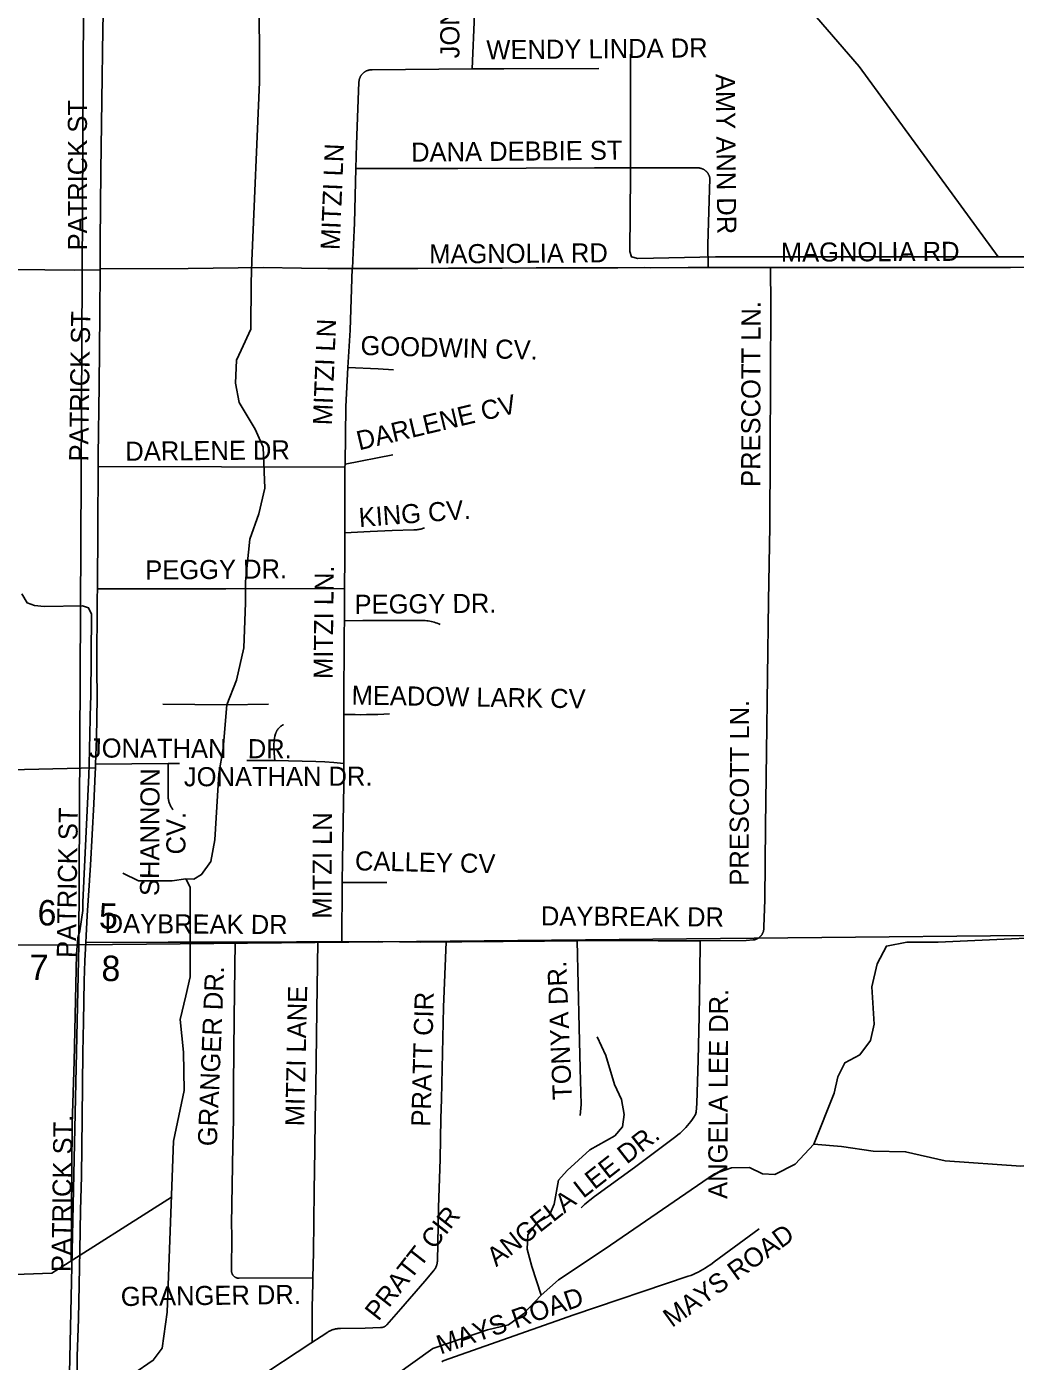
# Model space of a CAD drawing. Extents: x 1670563 to 1761545, y 515755 to 578944.
# Drawn here: x 1698993 to 1702877, y 558302 to 563544 of the extents above; entities that cross this region are included whole.
import ezdxf

# ---------------------------------------------------------------- set-up
doc = ezdxf.new("R2010")
doc.units = 0
for name, color, linetype in [('5_sectionlines', 7, 'Continuous'), ('62_text', 7, 'Continuous'), ('SHP_LINE', 7, 'Continuous'), ('STREETCL', 7, 'Continuous'), ('STRNAMES', 7, 'Continuous')]:
    doc.layers.add(name, color=color, linetype=linetype)

msp = doc.modelspace()

# ---------------------------------------------------------------- linework, layer by layer
at = {"layer": '5_sectionlines'}
for points in [[(1699224.1, 565203.4), (1699198.2, 559938), (1699089.3, 554948.8)], [(1677977.7, 559756.7), (1683296.8, 559793.9), (1688575.5, 559928.7), (1693867.8, 559919.3), (1699198.2, 559938), (1704504.6, 559990.6), (1709805, 559985.3), (1715121.2, 559943.8), (1715086.8, 558664.7)]]:
    msp.add_lwpolyline(points, dxfattribs=at)
at = {"layer": 'SHP_LINE'}
for points in [[(1699907, 563326), (1699906, 563706), (1699872, 563853), (1699828, 564039), (1699769, 564167), (1699769, 564368), (1699793, 564774), (1699784, 564990), (1699734, 565201), (1699695, 565313), (1699558, 565748), (1699469, 565851), (1699445, 565954), (1699396, 566268), (1699352, 566522), (1699330, 566609)], [(1702810, 562640), (1702264, 563388), (1701928, 563777), (1701959, 564611), (1701847, 564720), (1701828, 564994), (1701821, 565211), (1701794, 565305), (1701732, 565415), (1701690, 565748), (1701673, 565940), (1701646, 565974), (1701328, 565973), (1701293, 565981), (1701293, 566175)], [(1702810, 562640), (1701700, 562640), (1701394, 562634), (1701369, 562641), (1701363, 562662), (1701366, 562963), (1701366, 563436)], [(1699907, 563326), (1699878, 562625), (1699875, 562538), (1699873, 562356), (1699835, 562274), (1699817, 562235), (1699813, 562144), (1699828, 562068), (1699891, 561963), (1699922, 561893), (1699929, 561732), (1699905, 561631), (1699869, 561531), (1699853, 561365), (1699853, 561282), (1699846, 561104), (1699817, 560978), (1699779, 560881)], [(1703235, 561280), (1703266, 562262), (1703245, 562337), (1703189, 562399), (1703133, 562461), (1703121, 562529), (1703117, 562578), (1703093, 562640), (1703027, 562640), (1702810, 562640)], [(1698974, 561317), (1698994, 561281), (1699024, 561271), (1699061, 561267), (1699212, 561269), (1699236, 561262), (1699247, 561237), (1699245, 560909), (1699244, 560887), (1699238, 560646), (1699237, 560604), (1699213, 560106), (1699213, 560073), (1699202, 559993), (1699194, 559965), (1699189, 559901), (1699179, 559481), (1699171, 559234), (1699167, 558697)], [(1699528, 560883), (1699779, 560881)], [(1699779, 560881), (1699765, 560709), (1699748, 560610), (1699732, 560351), (1699716, 560265), (1699680, 560214), (1699649, 560196), (1699618, 560197)], [(1699779, 560881), (1699943, 560884)], [(1699275, 557413), (1699240, 557458), (1699240, 557940), (1699240, 557995), (1699291, 558053), (1699346, 558155), (1699358, 558226), (1699410, 558251), (1699490, 558306), (1699525, 558354), (1699545, 558495), (1699570, 559167), (1699590, 559267), (1699612, 559366), (1699609, 559517), (1699596, 559645), (1699618, 559738), (1699635, 559812), (1699635, 559882), (1699635, 560164), (1699618, 560197), (1699564, 560190), (1699432, 560190), (1699371, 560219)], [(1702086, 559155), (1702166, 559355), (1702180, 559419), (1702208, 559475), (1702266, 559506), (1702308, 559562), (1702323, 559627), (1702314, 559773), (1702334, 559864), (1702371, 559933), (1702451, 559948), (1702574, 559948), (1703210, 559977)], [(1701014, 558562), (1700977, 558675), (1700959, 558743), (1700962, 558799), (1700998, 558848), (1701046, 558874), (1701066, 558919), (1701083, 559013), (1701117, 559052), (1701205, 559133), (1701304, 559188), (1701334, 559223), (1701340, 559272), (1701330, 559330), (1701302, 559389), (1701268, 559503), (1701234, 559577)], [(1705551, 559058), (1705371, 558983), (1705229, 558968), (1705139, 559028), (1704967, 559073), (1704780, 559125), (1704578, 559133), (1704429, 559222), (1704264, 559290), (1704107, 559305), (1703745, 559222), (1703184, 559102), (1702899, 559068), (1702602, 559089), (1702446, 559125), (1702319, 559127), (1702194, 559146), (1702086, 559155)], [(1701014, 558562), (1701082, 558622), (1701266, 558744), (1701696, 559039), (1701762, 559062), (1701833, 559063), (1701884, 559039), (1701933, 559036), (1702012, 559077), (1702086, 559155)], [(1697679, 558630), (1698026, 558633), (1698359, 558633), (1698764, 558636), (1699091, 558649), (1699562, 558947)], [(1700292, 558140), (1700588, 558352), (1700804, 558426), (1700886, 558446), (1700945, 558488), (1701014, 558562)]]:
    msp.add_lwpolyline(points, dxfattribs=at)
at = {"layer": 'STREETCL'}
for points in [[(1700743.2, 563378.5), (1700752, 563594.1), (1700757.1, 563728.5)], [(1699293.1, 563591.1), (1699292.5, 563534.3), (1699287.8, 563254.4), (1699284.7, 562977.7), (1699281.1, 562699.3), (1699280.9, 562592.7)], [(1700286.3, 562986.9), (1700289, 563081.5), (1700293.1, 563187.1), (1700298.3, 563327), (1700298.4, 563328.7), (1700298.6, 563330.5), (1700298.8, 563332.2), (1700299, 563333.9), (1700299.4, 563335.5), (1700299.7, 563337.2), (1700300.2, 563338.9), (1700300.7, 563340.5), (1700301.2, 563342.1), (1700301.9, 563343.8), (1700302.5, 563345.3), (1700303.2, 563346.9), (1700304, 563348.4), (1700304.8, 563349.9), (1700305.7, 563351.4), (1700306.6, 563352.9), (1700307.6, 563354.3), (1700308.6, 563355.7), (1700309.7, 563357), (1700310.8, 563358.3), (1700312, 563359.6), (1700313.2, 563360.8), (1700314.4, 563362), (1700315.7, 563363.1), (1700317, 563364.2), (1700318.4, 563365.3), (1700319.8, 563366.3), (1700321.2, 563367.3), (1700322.7, 563368.2), (1700324.2, 563369), (1700325.7, 563369.8), (1700327.2, 563370.6), (1700328.8, 563371.3), (1700330.4, 563371.9), (1700332, 563372.5), (1700333.6, 563373), (1700335.3, 563373.5), (1700337, 563373.9), (1700338.6, 563374.3), (1700340.3, 563374.6), (1700342, 563374.9), (1700343.7, 563375), (1700345.4, 563375.2), (1700347.2, 563375.2), (1700348.9, 563375.3), (1700350.6, 563375.2), (1700743.2, 563378.5)], [(1700743.2, 563378.5), (1700867.4, 563379.5), (1701240.4, 563380.6)], [(1700273, 562594.2), (1700277.4, 562688.4), (1700280.3, 562773.2), (1700286.3, 562986.9)], [(1700286.3, 562986.9), (1700686.5, 562987.5), (1701223.3, 562989.8), (1701628.9, 562989.8), (1701630.6, 562989.8), (1701632.3, 562989.7), (1701634, 562989.6), (1701635.6, 562989.4), (1701637.3, 562989.1), (1701639, 562988.8), (1701640.6, 562988.4), (1701642.3, 562988), (1701643.9, 562987.5), (1701645.5, 562986.9), (1701647.1, 562986.3), (1701648.6, 562985.7), (1701650.2, 562985), (1701651.7, 562984.2), (1701653.2, 562983.4), (1701654.6, 562982.5), (1701656.1, 562981.6), (1701657.5, 562980.7), (1701658.8, 562979.6), (1701660.1, 562978.6), (1701661.4, 562977.5), (1701662.7, 562976.3), (1701663.9, 562975.2), (1701665.1, 562973.9), (1701665.7, 562973.2)], [(1701665.7, 562973.2), (1701666.2, 562972.7), (1701667.3, 562971.4), (1701668.3, 562970), (1701669.3, 562968.6), (1701670.2, 562967.2), (1701671.1, 562965.8), (1701671.9, 562964.3), (1701672.7, 562962.8), (1701673.5, 562961.3), (1701674.2, 562959.7), (1701674.8, 562958.2), (1701675.4, 562956.6), (1701675.9, 562955), (1701676.3, 562953.3), (1701676.7, 562951.7), (1701677.1, 562950), (1701677.4, 562948.4), (1701669.8, 562689.4), (1701670.6, 562598.9)], [(1701915.2, 562598.2), (1701979.4, 562598.2), (1702164.1, 562598.2), (1702385.1, 562598.7), (1702858.6, 562599.2), (1702965.8, 562599.7), (1703333.6, 562602.3), (1703806.5, 562604.9), (1704282.5, 562608.5), (1704634.9, 562612.1)], [(1698948.2, 562590.5), (1699178.9, 562588.4), (1699280.9, 562589.1)], [(1699280.9, 562589.1), (1699280.6, 562416.9), (1699276.9, 562136.5), (1699273.8, 561858.7), (1699273.5, 561816.3)], [(1699280.9, 562592.7), (1699626.7, 562595), (1699922.2, 562598.1), (1700073, 562596), (1700175.5, 562594.5), (1700271.4, 562594.2)], [(1699280.9, 562592.7), (1699280.9, 562589.1)], [(1700271.4, 562594.2), (1700263.3, 562352.5), (1700254.9, 562205.2)], [(1700271.4, 562594.2), (1700273, 562594.2)], [(1700273, 562594.2), (1700349.9, 562594), (1700529.4, 562594.5), (1700650.4, 562595.5), (1700860.8, 562595.5), (1700994.1, 562596.6), (1701093.1, 562596.6), (1701315.7, 562597.1), (1701419.8, 562598.7), (1701445, 562597.1), (1701592.2, 562598.7), (1701670.6, 562598.9)], [(1701670.6, 562598.9), (1701805.5, 562599.2), (1701910.2, 562598.2), (1701915.2, 562598.2)], [(1701878.4, 559974), (1701879.4, 559975.2), (1701880.4, 559976.5), (1701881.3, 559977.8), (1701882.1, 559979.1), (1701883, 559980.5), (1701883.7, 559981.9), (1701884.5, 559983.3), (1701885.1, 559984.8), (1701885.8, 559986.2), (1701886.4, 559987.7), (1701886.9, 559989.2), (1701887.4, 559990.7), (1701887.8, 559992.3), (1701888.2, 559993.8), (1701888.5, 559995.4), (1701888.8, 559997), (1701889, 559998.6), (1701889.1, 560000.1), (1701889.3, 560001.7), (1701889.3, 560003.3), (1701889.3, 560004.9), (1701889.3, 560006.5), (1701889.2, 560008.1), (1701893.5, 560114.9), (1701895.7, 560404.5), (1701900, 560695.7), (1701903.8, 560991.8), (1701907.6, 561287.9), (1701913.1, 561582.3), (1701913.6, 561871.9), (1701915.3, 562167.4), (1701916.4, 562450.5), (1701915.2, 562598.2)], [(1700254.9, 562205.2), (1700246.2, 562052.8), (1700243.7, 561826.5)], [(1700254.9, 562205.2), (1700373.9, 562199.9), (1700434.2, 562196.9)], [(1699273.5, 561816.3), (1699271.7, 561578.3), (1699270.4, 561336.5)], [(1699273.5, 561816.3), (1700243.5, 561813.9)], [(1700243.7, 561826.5), (1700243.5, 561813.9)], [(1700243.7, 561826.5), (1700431.9, 561863)], [(1700243.5, 561813.9), (1700242.9, 561753.6), (1700242.5, 561556.6)], [(1700242.5, 561556.6), (1700242.3, 561459.9), (1700241.6, 561337.1)], [(1700242.5, 561556.6), (1700342.2, 561562.1), (1700428.4, 561565.8), (1700514.6, 561567.7), (1700518.5, 561567.8), (1700522.3, 561568), (1700526.1, 561568.4), (1700529.9, 561568.9), (1700533.7, 561569.5), (1700537.4, 561570.2), (1700541.2, 561571.1), (1700544.9, 561572.1), (1700548.5, 561573.2), (1700552.1, 561574.4), (1700555.7, 561575.8)], [(1699270.4, 561336.5), (1699270.2, 561300), (1699268.6, 561022.7), (1699269.1, 560908.8), (1699266.6, 560750.1), (1699263.2, 560648.2)], [(1699270.4, 561336.5), (1699774.7, 561336.5), (1700241.6, 561337.1)], [(1700241.6, 561337.1), (1700240.9, 561210.7)], [(1700240.9, 561210.7), (1700240.6, 561164), (1700239, 560865.3), (1700239, 560649.9)], [(1700240.9, 561210.7), (1700313.4, 561211.7), (1700552.3, 561211.7), (1700558.4, 561211.4), (1700564.5, 561210.9), (1700570.6, 561210.2), (1700576.6, 561209.3), (1700582.6, 561208.1), (1700588.6, 561206.8), (1700594.5, 561205.2), (1700600.3, 561203.4), (1700606.1, 561201.5), (1700611.8, 561199.3), (1700617.5, 561196.9)], [(1699967.8, 560661.9), (1699965.6, 560691), (1699964.9, 560698.4), (1699964.4, 560705.8), (1699964.2, 560713.2), (1699964.2, 560720.6), (1699964.5, 560728.1), (1699965, 560735.5), (1699965.8, 560742.8), (1699966.8, 560750.2), (1699968.1, 560757.5), (1699970.8, 560766.9), (1699971.3, 560768.8), (1699972, 560770.7), (1699972.7, 560772.5), (1699973.4, 560774.3), (1699974.3, 560776.1), (1699975.2, 560777.9), (1699976.1, 560779.6), (1699977.1, 560781.3), (1699978.2, 560783), (1699979.3, 560784.6), (1699980.5, 560786.2), (1699981.8, 560787.7), (1699983, 560789.2), (1699984.4, 560790.7), (1699985.8, 560792.1), (1699987.2, 560793.4), (1699988.7, 560794.7), (1699990.2, 560796), (1699991.8, 560797.2), (1699993.4, 560798.3), (1699995, 560799.4), (1699996.7, 560800.5), (1699998.5, 560801.4), (1700000.2, 560802.4), (1700002, 560803.2)], [(1698581.5, 560620.2), (1698703.7, 560620.2), (1699262.7, 560632.9)], [(1699262.7, 560632.9), (1699261.9, 560610.4), (1699256.3, 560491.4), (1699250.6, 560371.3), (1699243.4, 560251.2), (1699235.6, 560131.2), (1699231, 560053.4), (1699226.3, 559973.5), (1699225.1, 559946.7)], [(1699263.2, 560648.2), (1699262.7, 560632.9)], [(1699263.2, 560648.2), (1699549.2, 560650.4)], [(1699549.2, 560650.4), (1699548.3, 560526.4), (1699548.4, 560523.1), (1699548.5, 560519.7), (1699548.8, 560516.4), (1699549.2, 560513.1), (1699549.7, 560509.8), (1699550.3, 560506.6), (1699551, 560503.3), (1699551.8, 560500.1), (1699552.8, 560496.9), (1699553.9, 560493.8), (1699555, 560490.7), (1699556.3, 560487.6), (1699557.7, 560484.6), (1699559.2, 560481.6), (1699560.8, 560478.7), (1699562.5, 560475.9), (1699564.3, 560473.1), (1699566.2, 560470.3), (1699568.2, 560467.7)], [(1699549.2, 560650.4), (1699592.6, 560650.8)], [(1699967.8, 560661.9), (1699952.6, 560662.2), (1699857.6, 560661.5)], [(1700239, 560649.9), (1700199.7, 560653.7), (1700164.4, 560656.7), (1700129, 560658.7), (1699967.8, 560661.9)], [(1700239, 560649.9), (1700239, 560568.3), (1700233.4, 560269.6), (1700232.8, 560182.3)], [(1700232.8, 560182.3), (1700231, 559950.2)], [(1700232.8, 560182.3), (1700407.4, 560182.3)], [(1699225.1, 559946.7), (1699221.7, 559875), (1699219.1, 559796.7), (1699216, 559635.1), (1699213.9, 559515), (1699210.9, 559259.8), (1699207.7, 559027.7), (1699204.5, 558895.3), (1699202.1, 558737.4), (1699195.8, 558469.1), (1699191.4, 558320.8), (1699190.3, 558172.5), (1699186.2, 557958.9)], [(1699225.1, 559946.7), (1699548.1, 559947.9), (1699812.4, 559948.8)], [(1699812.4, 559948.8), (1699808.3, 559651.9), (1699805.5, 559387.3), (1699805.5, 559252.5), (1699802.7, 559148.5), (1699797.6, 558841.3), (1699798.6, 558799.1), (1699797.6, 558655), (1699797.7, 558654), (1699797.9, 558653), (1699798.1, 558651.9), (1699798.3, 558650.9), (1699798.6, 558649.9), (1699798.9, 558648.9), (1699799.3, 558647.9), (1699799.6, 558646.9), (1699800, 558646), (1699800.5, 558645), (1699801, 558644.1), (1699801.5, 558643.2), (1699802, 558642.3), (1699802.6, 558641.4), (1699803.2, 558640.6), (1699803.8, 558639.7), (1699804.5, 558638.9), (1699805.2, 558638.1), (1699805.9, 558637.4), (1699806.6, 558636.6), (1699807.4, 558635.9), (1699808.2, 558635.2), (1699809, 558634.6), (1699809.8, 558633.9), (1699810.7, 558633.3), (1699811.6, 558632.8), (1699812.5, 558632.2), (1699813.4, 558631.7), (1699814.3, 558631.3), (1699815.3, 558630.8), (1699816.2, 558630.4), (1699817.2, 558630), (1699818.2, 558629.7), (1699819.2, 558629.4), (1699820.2, 558629.1), (1699821.2, 558628.9), (1699822.3, 558628.7), (1699823.3, 558628.6), (1699824.3, 558628.4), (1699825.4, 558628.3), (1699826.4, 558628.3), (1699827.5, 558628.3), (1700117.3, 558629.4)], [(1699812.4, 559948.8), (1700052.8, 559949.6), (1700136.9, 559949.9)], [(1700109.3, 558373.7), (1700149.7, 558400.2), (1700176.4, 558417), (1700179.2, 558418.6), (1700182, 558420.2), (1700184.9, 558421.7), (1700187.8, 558423.1), (1700190.7, 558424.3), (1700193.7, 558425.5), (1700196.8, 558426.5), (1700199.8, 558427.5), (1700202.9, 558428.3), (1700206.1, 558429.1), (1700209.2, 558429.7), (1700212.4, 558430.2), (1700215.6, 558430.6), (1700218.8, 558430.9), (1700222, 558431.1), (1700225.2, 558431.2), (1700323.1, 558432.5), (1700383.3, 558434.3), (1700384.5, 558434.3), (1700385.6, 558434.4), (1700386.8, 558434.5), (1700388, 558434.7), (1700389.2, 558434.9), (1700390.3, 558435.2), (1700391.5, 558435.5), (1700392.6, 558435.8), (1700393.7, 558436.2), (1700394.8, 558436.6), (1700395.9, 558437), (1700397, 558437.5), (1700398.1, 558438), (1700399.1, 558438.6), (1700400.1, 558439.2), (1700401.1, 558439.8), (1700402.1, 558440.4), (1700403.1, 558441.1), (1700404, 558441.8), (1700404.9, 558442.6), (1700405.8, 558443.4), (1700406.7, 558444.2), (1700407.5, 558445), (1700408.3, 558445.9), (1700462.7, 558508), (1700556.9, 558616.8), (1700591.1, 558657.2), (1700592.5, 558659), (1700593.9, 558660.8), (1700595.2, 558662.7), (1700596.4, 558664.6), (1700597.6, 558666.5), (1700598.7, 558668.5), (1700599.8, 558670.5), (1700600.7, 558672.5), (1700601.7, 558674.6), (1700602.5, 558676.7), (1700603.3, 558678.8), (1700604, 558681), (1700604.6, 558683.2), (1700605.1, 558685.4), (1700605.6, 558687.6), (1700606, 558689.8), (1700606.3, 558692.1), (1700606.6, 558694.3), (1700608.3, 558766.7), (1700610.9, 558906.7), (1700617, 559096.4), (1700619.9, 559255.6), (1700623.1, 559331.3), (1700630.7, 559692.8), (1700640.7, 559949.7)], [(1700136.9, 559949.9), (1700132.9, 559681.9), (1700129.1, 559379.5), (1700125.9, 559254.4), (1700124.6, 559132.6), (1700122.9, 558971.5), (1700119.4, 558731), (1700117.3, 558629.4)], [(1700136.9, 559949.9), (1700231, 559950.2)], [(1700231, 559950.2), (1700374.1, 559950.7), (1700541.2, 559949), (1700640.7, 559949.7)], [(1700640.7, 559949.7), (1700702.9, 559950.1), (1701027.5, 559952.3), (1701155.8, 559953.1)], [(1701155.8, 559953.1), (1701371.5, 559954.4), (1701474.6, 559953.4), (1701639.7, 559953.9)], [(1701155.8, 559953.1), (1701163.9, 559613), (1701167.9, 559452.9), (1701171.8, 559310.8), (1701168, 559267.2)], [(1701171.7, 558904.6), (1701178.1, 558911.1), (1701184.7, 558917.5), (1701191.4, 558923.6), (1701198.4, 558929.4), (1701205.6, 558935.1), (1701224, 558948.9), (1701381.6, 559063), (1701543.5, 559185), (1701551.8, 559191.4), (1701559.9, 559198.2), (1701567.7, 559205.2), (1701575.2, 559212.5), (1701582.5, 559220.1), (1701589.5, 559227.9), (1701596.3, 559236), (1701602.7, 559244.2), (1701608.9, 559252.8), (1701614.8, 559261.5), (1701620.4, 559271.1), (1701623.2, 559281.4), (1701626.6, 559314.3), (1701631.6, 559486.6), (1701634.7, 559657.7), (1701637.8, 559824.1), (1701639.7, 559953.9)], [(1701639.7, 559953.9), (1701820.2, 559954.4), (1701846.8, 559957.1), (1701848.4, 559957.3), (1701850, 559957.6), (1701851.6, 559957.9), (1701853.1, 559958.2), (1701854.7, 559958.6), (1701856.2, 559959.1), (1701857.7, 559959.6), (1701859.2, 559960.1), (1701860.7, 559960.7), (1701862.1, 559961.4), (1701863.6, 559962.1), (1701865, 559962.8), (1701866.4, 559963.6), (1701867.7, 559964.5), (1701869, 559965.4), (1701870.3, 559966.3), (1701871.6, 559967.3), (1701872.8, 559968.3), (1701874, 559969.3), (1701875.2, 559970.4), (1701876.3, 559971.6), (1701877.4, 559972.8), (1701878.4, 559974)], [(1700624, 558300.2), (1700629.6, 558303.6), (1701142.3, 558484.1), (1701591.8, 558636.1), (1701601.9, 558639.7), (1701611.9, 558643.7), (1701621.7, 558648), (1701631.4, 558652.6), (1701640.9, 558657.5), (1701650.2, 558662.7), (1701659.4, 558668.3), (1701668.4, 558674.1), (1701677.2, 558680.3), (1701685.7, 558686.7), (1701694.1, 558693.4), (1701870.6, 558822.6)], [(1700117.3, 558629.4), (1700116.8, 558607.8), (1700114.6, 558514.5), (1700114.6, 558377.2)], [(1699186.2, 557958.9), (1699394.4, 557962.5), (1699466.3, 557962.1), (1699469.3, 557962.1), (1699472.2, 557962.3), (1699475.2, 557962.5), (1699478.1, 557962.8), (1699481, 557963.3), (1699483.9, 557963.8), (1699486.8, 557964.5), (1699489.6, 557965.2), (1699492.5, 557966), (1699495.3, 557967), (1699498, 557968), (1699500.7, 557969.1), (1699503.4, 557970.4), (1699506.1, 557971.7), (1699508.7, 557973.1), (1699511.2, 557974.6), (1699575, 558016.4), (1699706.3, 558103.2), (1699891.1, 558229.4), (1700109.3, 558373.7)]]:
    msp.add_lwpolyline(points, dxfattribs=at)
msp.add_arc((1700307.5, 562674.8), 1832.8, 267.8571, 273.4497, dxfattribs=at)

# ---------------------------------------------------------------- texts
at = {"layer": '62_text'}
for s, p in [('6', (1699034.5, 560014.8)), ('5', (1699275.8, 560002.1)), ('7', (1699002.9, 559800.2)), ('8', (1699285.7, 559796.3))]:
    msp.add_text(s, height=100, rotation=358.9284, dxfattribs=at).set_placement(p)
at = {"layer": 'STRNAMES'}
for s, rotation, p in [('JONES ST', 90.3689, (1700693.4, 563420.2)), ('WENDY LINDA DR', 0.5528, (1700799.3, 563415.9)), ('AMY ANN DR', 270.5641, (1701700.2, 563358.6)), ('PATRICK ST', 90, (1699229.6, 562665.7)), ('MITZI LN', 87.6401, (1700222.3, 562666.2)), ('DANA DEBBIE ST', 0.5528, (1700503.7, 563014.1)), ('MAGNOLIA RD', 0.3712, (1700574.4, 562614.3)), ('MAGNOLIA RD', 0.3283, (1701956.3, 562620.9)), ('PRESCOTT LN.', 89.859, (1701874.9, 561736.5)), ('PATRICK ST', 89.1857, (1699234.3, 561836.1)), ('MITZI LN', 87.6401, (1700191.8, 561977.9)), ('GOODWIN CV.', 358.4847, (1700303.6, 562255.2)), ('DARLENE CV', 13.3833, (1700298.9, 561880.1)), ('DARLENE DR', 0.5007, (1699380.6, 561839.2)), ('KING CV.', 4.3147, (1700300.2, 561578.8)), ('PEGGY DR.', 0.5007, (1699458.9, 561372.6)), ('MITZI LN.', 89.3251, (1700194.6, 560981.9)), ('PEGGY DR.', 0.5007, (1700281.4, 561237.9)), ('MEADOW LARK CV', 359.0704, (1700269, 560881.8)), ('PRESCOTT LN.', 89.859, (1701829.6, 560170.3)), ('JONATHAN   DR.', 359.7449, (1699237.2, 560673.8)), ('SHANNON ', 89.7449, (1699512.9, 560129.7)), ('JONATHAN DR.', 0.2081, (1699610.6, 560560.6)), ('PATRICK ST', 89.1857, (1699185.7, 559886.2)), ('CV.', 89.7449, (1699616.3, 560292.9)), ('MITZI LN', 89.7449, (1700190.5, 560040.6)), ('CALLEY CV', 358.7756, (1700282.1, 560230.8)), ('DAYBREAK DR', 359.641, (1701013.3, 560014.2)), ('DAYBREAK DR', 359.641, (1699298.9, 559984.6)), ('GRANGER DR.', 87.623, (1699739.7, 559145.8)), ('TONYA DR.', 92.3751, (1701135.2, 559330.8)), ('MITZI LANE', 88.7697, (1700083.3, 559224.8)), (' PRATT CIR', 88.4798, (1700578, 559195.3)), ('ANGELA LEE DR.', 89.7449, (1701745.6, 558940.1)), ('PATRICK ST.', 89.2481, (1699165.1, 558651.9)), ('ANGELA LEE DR.', 38.1441, (1700837.9, 558671.3)), ('PRATT CIR', 51.9421, (1700374.6, 558456.9)), ('MAYS ROAD', 35.9729, (1701528.6, 558432.6)), ('GRANGER DR.', 0.6878, (1699362.9, 558519.2)), ('MAYS ROAD', 19.0561, (1700619, 558328.4))]:
    msp.add_text(s, height=75, rotation=rotation, dxfattribs=at).set_placement(p)

doc.saveas('drawing.dxf')
